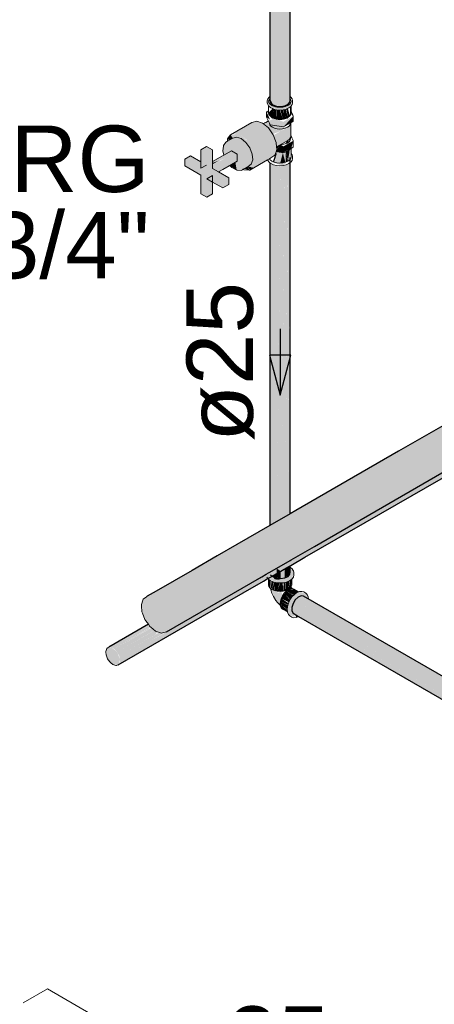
# Model space of a CAD drawing. Header units: millimetres. Extents: x 567 to 934, y -1 to 364.
# Tile 797 of 1056: x 763.79 to 765.03, y 131.78 to 134.75. Entities that reach past the tile are written whole.
import ezdxf

# ---------------------------------------------------------------- set-up
doc = ezdxf.new("R2010")
doc.units = ezdxf.units.MM
doc.header["$MEASUREMENT"] = 0
doc.linetypes.add('JIS_02_2.0', pattern=[0.3, 0.2, -0.1])
doc.linetypes.add('NULL', pattern=[0])
for name, color, linetype, lineweight in [('AF-Condutos', 140, 'Continuous', 25), ('AF-Conexões', 152, 'Continuous', 18), ('AF-Registro', 253, 'Continuous', 18), ('AF-Sentido conduto', 140, 'Continuous', 30), ('AF-Textos conduto', 7, 'Continuous', 9), ('DI-Elementos em corte', 9, 'Continuous', 18), ('DI-Área do detalhe', 10, 'JIS_02_2.0', 0), ('Textos', 7, 'Continuous', 9)]:
    doc.layers.add(name, color=color, linetype=linetype, lineweight=lineweight)
doc.styles.add('Arial', font='arial.ttf')

msp = doc.modelspace()

# ---------------------------------------------------------------- hatches: boundary and pattern name
at = {"layer": 'AF-Condutos', "linetype": 'Continuous'}
for points in [[(764.5389, 134.5071), (764.5409, 134.4977), (764.5408, 135.2365), (764.5405, 135.7273), (764.5389, 135.7282)], [(764.5409, 134.5286), (764.5409, 135.2363), (764.5407, 135.7271), (764.5405, 135.7272), (764.5408, 135.2365)], [(764.541, 134.5184), (764.5409, 135.727), (764.5407, 135.7271), (764.5409, 135.2363), (764.5409, 134.4977), (764.5478, 134.4916), (764.5711, 134.4864), (764.5704, 135.1768), (764.5686, 135.711), (764.5413, 135.7268), (764.544, 135.2301)], [(764.541, 134.5184), (764.544, 135.2301), (764.5413, 135.7268), (764.5409, 135.727)], [(764.5686, 135.711), (764.5704, 135.1768), (764.5711, 134.4864), (764.5834, 134.4883), (764.5827, 135.152), (764.5809, 135.7039), (764.5781, 135.7056)], [(764.5933, 134.4929), (764.5934, 134.5209), (764.5933, 135.6968), (764.5924, 135.6973), (764.5928, 135.1317), (764.5912, 135.698), (764.5809, 135.7039), (764.5827, 135.152), (764.5834, 134.4883)], [(764.5991, 134.4995), (764.5993, 135.1186), (764.5991, 135.6934), (764.5933, 135.6968), (764.5934, 134.5209), (764.5933, 134.4929)], [(764.5997, 134.5068), (764.5996, 135.6931), (764.5991, 135.6934), (764.5993, 135.1186), (764.5991, 134.5184)], [(764.5997, 134.5174), (764.5997, 135.1177), (764.5996, 135.6931)], [(766.7073, 134.4763), (764.1693, 133.0109), (764.1857, 133.0099), (764.2174, 132.9845), (764.2302, 132.9629), (764.2369, 132.94), (764.2362, 132.9198), (764.2269, 132.9038), (766.7829, 134.3795), (764.675, 133.1635), (766.7919, 134.3923), (764.6914, 133.1821), (766.7938, 134.4119), (766.7882, 134.4349), (765.3492, 133.6068), (766.7735, 134.4282), (765.84, 133.8892), (766.7882, 134.4349), (766.7762, 134.4573), (766.7597, 134.4752), (766.7417, 134.4856), (765.3199, 133.6657), (766.6934, 134.4681)], [(766.7919, 134.3923), (766.7938, 134.4119), (764.6914, 133.1821)], [(766.7693, 134.3716), (766.7919, 134.3923), (764.675, 133.1635)], [(766.8068, 134.381), (764.6545, 133.1402), (766.7599, 134.363), (765.0643, 133.3786), (766.7599, 134.363), (766.7408, 134.3649), (764.742, 133.2011), (764.5997, 133.1188), (764.2269, 132.9038), (764.0868, 132.8233), (764.0869, 132.8131), (764.2809, 132.9249), (764.2751, 132.9222), (764.5019, 133.0537), (764.5347, 133.0712), (764.5996, 133.1103), (764.5997, 133.109), (764.5411, 133.0749), (764.5347, 133.0727), (764.2751, 132.9222), (764.2809, 132.9249), (764.0869, 132.8131), (764.0821, 132.8041), (766.7805, 134.362), (764.6015, 133.1048)], [(766.7734, 134.3617), (764.6456, 133.1302), (766.7744, 134.3585)], [(766.7665, 134.3576), (764.6457, 133.1303), (764.6456, 133.1302)], [(765.1803, 133.4456), (764.6545, 133.1402), (766.7706, 134.3601)], [(766.7485, 134.3695), (764.6776, 133.1665), (764.6733, 133.1615)], [(764.7419, 133.2011), (766.7486, 134.3694), (764.6733, 133.1615)], [(764.6733, 133.1615), (766.7408, 134.3649), (766.7407, 134.3649)], [(764.5409, 134.3237), (764.5391, 133.2245), (764.5409, 133.2255)], [(764.5991, 134.3255), (764.5941, 133.2562), (764.5991, 133.2591)], [(764.5997, 134.3328), (764.5992, 133.2591), (764.5997, 133.2595)], [(764.539, 133.2244), (764.5391, 133.2245), (764.5409, 134.315), (764.5389, 134.3165)], [(764.5389, 134.3165), (764.5389, 133.2244), (764.539, 133.2244)], [(764.5412, 133.2257), (764.5417, 133.226), (764.5478, 134.3098), (764.5409, 134.315)], [(764.5409, 134.3147), (764.5409, 133.2255), (764.5412, 133.2257)], [(764.5478, 134.3176), (764.5417, 133.226), (764.5478, 133.2295)], [(764.5478, 134.3112), (764.5478, 133.2295), (764.5492, 133.2303), (764.5585, 134.3069)], [(764.5585, 134.3136), (764.5492, 133.2303), (764.5585, 133.2357)], [(764.5585, 134.307), (764.5585, 133.2357), (764.5602, 133.2367), (764.571, 134.3056)], [(764.5711, 134.3124), (764.5602, 133.2367), (764.5711, 133.2429)], [(764.5711, 134.3067), (764.5711, 133.2429), (764.5729, 133.244), (764.5833, 134.3089)], [(764.5834, 134.3143), (764.5729, 133.244), (764.5834, 133.25)], [(764.5834, 134.3087), (764.5834, 133.25), (764.584, 133.2504), (764.5878, 134.3107)], [(764.5878, 134.3107), (764.584, 133.2504), (764.5849, 133.2509), (764.5932, 134.312)], [(764.5933, 134.3189), (764.5849, 133.2509), (764.5934, 133.2558)], [(764.5937, 133.256), (764.5957, 134.3142), (764.5933, 134.3131), (764.5934, 133.2558)], [(764.5941, 133.2562), (764.599, 134.3157), (764.5957, 134.3142), (764.5937, 133.256)], [(764.5991, 133.2591), (764.5997, 134.3172), (764.5992, 134.3168)], [(764.5992, 134.3168), (764.5991, 134.3167), (764.5991, 133.2591)], [(764.5389, 133.1119), (764.5997, 133.1493), (764.5389, 133.114)], [(764.5389, 133.094), (764.5997, 133.1291), (764.5997, 133.1322)], [(764.604, 133.1315), (764.5389, 133.094), (764.5389, 133.0927)], [(764.6022, 133.1118), (764.5411, 133.0751), (764.5997, 133.109)], [(764.5713, 133.0865), (764.5711, 133.0644), (764.5834, 133.0663), (764.5834, 133.0935), (764.5783, 133.1067), (764.5715, 133.1027), (764.5802, 133.0916)], [(764.5478, 133.0696), (764.5711, 133.0644), (764.5712, 133.0865), (764.5588, 133.0954), (764.5587, 133.0792)], [(764.5836, 133.0936), (764.5834, 133.0663), (764.5991, 133.0775), (764.5991, 133.099)], [(764.4991, 133.071), (764.4572, 133.0468), (764.4607, 133.0473)], [(764.4827, 133.0514), (764.5114, 133.0699), (764.477, 133.0498)], [(764.179, 132.9176), (764.3814, 133.0351), (764.3733, 133.0338)], [(764.1792, 132.9173), (764.3843, 133.0355), (764.3814, 133.0351)], [(764.1974, 132.9036), (764.427, 133.0421), (764.4225, 133.0414)], [(764.1978, 132.9033), (764.4308, 133.0427), (764.4284, 133.0423)], [(764.1992, 132.9021), (764.4447, 133.0448), (764.431, 133.0427)], [(765.9477, 132.1865), (765.9736, 132.1716), (764.63, 132.9524), (764.6291, 132.953), (765.9738, 132.1766), (765.9738, 132.1768), (764.6623, 132.9438), (765.9656, 132.1918), (765.9756, 132.1862), (764.6605, 132.9585), (765.979, 132.1978), (764.6083, 132.9891), (764.6046, 132.9775), (764.6083, 132.9598)], [(764.615, 133), (764.6083, 132.9891), (765.9798, 132.1973), (765.9799, 132.1975)], [(764.6403, 133.0115), (764.6325, 133.0122), (764.615, 133), (764.6585, 132.9745), (765.9863, 132.2082), (765.9864, 132.2084), (764.6568, 132.9886), (765.9939, 132.217), (765.994, 132.2171), (764.6556, 132.9987), (766.0006, 132.2223), (766.0007, 132.2223)], [(766.0035, 132.2244), (764.6403, 133.0115), (766.0001, 132.2227)], [(765.9995, 132.2229), (764.6556, 132.9987), (765.9937, 132.2172)], [(765.9927, 132.2176), (764.6568, 132.9886), (765.986, 132.2086)], [(764.6585, 132.9743), (765.9863, 132.2082), (764.6585, 132.9745)], [(765.9853, 132.2088), (764.6585, 132.9743), (765.9792, 132.1979)], [(765.9747, 132.1867), (765.9798, 132.1973), (764.6605, 132.9585)], [(764.629, 132.9529), (765.9718, 132.1726), (765.9738, 132.1766)], [(764.6301, 132.9524), (764.629, 132.9529), (765.9132, 132.2116)], [(764.6623, 132.9438), (765.9729, 132.1773), (765.9755, 132.186)], [(764.1727, 132.9266), (764.0533, 132.8577), (764.0594, 132.8573)], [(764.1708, 132.9255), (764.0594, 132.8573), (764.1736, 132.9232)], [(764.1746, 132.9238), (764.0594, 132.8573), (764.0615, 132.8571)], [(764.1736, 132.9232), (764.0615, 132.8571), (764.1743, 132.9226)], [(764.1753, 132.9228), (764.0615, 132.8571), (764.0682, 132.8533)], [(764.1753, 132.9228), (764.0682, 132.8533), (764.1782, 132.9188)], [(764.1789, 132.9188), (764.0682, 132.8533), (764.179, 132.9176)], [(764.1742, 132.9126), (764.1801, 132.9178), (764.0682, 132.8533), (764.0705, 132.8519)], [(764.1751, 132.9123), (764.0705, 132.8519), (764.0766, 132.8453), (764.1758, 132.9121)], [(764.0788, 132.843), (764.1865, 132.9085), (764.182, 132.9163), (764.0766, 132.8453)], [(764.189, 132.9077), (764.1893, 132.9103), (764.0788, 132.843)], [(764.2015, 132.9035), (764.1913, 132.9086), (764.0788, 132.843), (764.0848, 132.8318), (764.1925, 132.8948)], [(764.2216, 132.9024), (764.2056, 132.9022), (764.0848, 132.8318), (764.0868, 132.8233), (764.1871, 132.881)]]:
    msp.add_hatch(color=151, dxfattribs=at).paths.add_polyline_path(points)
at = {"layer": 'AF-Conexões', "linetype": 'Continuous'}
for points in [[(764.5997, 133.0985), (764.5991, 133.0778), (764.5587, 133.0588), (764.5411, 133.069), (764.5338, 133.0648), (764.5587, 133.052), (764.5803, 133.052), (764.6043, 133.0623), (764.6111, 133.0821)], [(764.5355, 133.0617), (764.5347, 133.0459), (764.5394, 133.0358), (764.5394, 133.0588)], [(764.5399, 133.0383), (764.5521, 133.0285), (764.5521, 133.0525), (764.5458, 133.0349), (764.5449, 133.0553)], [(764.5403, 133.0399), (764.5437, 133.0555), (764.54, 133.0583)], [(764.5458, 133.0349), (764.5509, 133.0535), (764.5451, 133.056)], [(764.5458, 133.0714), (764.5537, 133.0617), (764.5713, 133.0608)], [(764.5593, 133.052), (764.5521, 133.0285), (764.5605, 133.0265), (764.5683, 133.0513)], [(764.5528, 133.0309), (764.5593, 133.0519), (764.5522, 133.0536)], [(764.5773, 133.0518), (764.5695, 133.0512), (764.5605, 133.0265), (764.5785, 133.0265)], [(764.5857, 133.0533), (764.5785, 133.0265), (764.5869, 133.0285)], [(764.5854, 133.0524), (764.5803, 133.052), (764.5785, 133.0265)], [(764.5929, 133.0556), (764.5869, 133.0285), (764.5941, 133.0317), (764.5984, 133.058)], [(764.5928, 133.055), (764.5869, 133.0536), (764.5869, 133.0285)], [(764.6038, 133.0619), (764.5999, 133.059), (764.5941, 133.0317), (764.6023, 133.0396)], [(764.541, 133.0346), (764.5563, 132.9988), (764.5696, 132.986), (764.5771, 133.0129), (764.5731, 133.0261), (764.5639, 133.0214), (764.5527, 133.0283)], [(764.5957, 132.9929), (764.5991, 133), (764.5821, 133.0202), (764.5731, 133.0046)], [(764.6048, 133.0084), (764.5881, 133.0264), (764.5821, 133.0202), (764.5998, 133.001)], [(764.6106, 133.0147), (764.5944, 133.0311), (764.5881, 133.0264)], [(764.6089, 133.0144), (764.5881, 133.0264), (764.6048, 133.0085)], [(764.6542, 133.0098), (764.6477, 133.0191), (764.6275, 133.0252), (764.6052, 133.0089), (764.5944, 132.9902), (764.5905, 132.971), (764.5944, 132.9562), (764.6138, 132.9487), (764.6009, 132.9747), (764.6246, 133.0129), (764.6522, 133.0046)], [(764.6252, 133.0242), (764.6118, 133.0328), (764.5944, 133.0311), (764.6143, 133.0196)], [(764.6149, 133.0192), (764.5944, 133.0311), (764.6103, 133.015)], [(764.5912, 132.9776), (764.5707, 132.9963), (764.5698, 132.9885), (764.5905, 132.9715)], [(764.5707, 132.9816), (764.5904, 132.9702), (764.5698, 132.9885)], [(764.5928, 132.9849), (764.5731, 133.0046), (764.5707, 132.9963)], [(764.5907, 132.9779), (764.5919, 132.9841), (764.5707, 132.9963)], [(764.5922, 132.9856), (764.5944, 132.9902), (764.5731, 133.0046)], [(764.5912, 132.9649), (764.5906, 132.9701), (764.5707, 132.9816), (764.5731, 132.9762)], [(764.6182, 132.9473), (764.6249, 132.9502), (764.614, 132.9564)]]:
    msp.add_hatch(color=161, dxfattribs=at).paths.add_polyline_path(points)
at = {"layer": 'AF-Registro', "linetype": 'Continuous'}
for points in [[(764.5357, 134.5088), (764.5309, 134.4975), (764.542, 134.482), (764.5688, 134.4756), (764.594, 134.4813), (764.6068, 134.4975), (764.5878, 134.4847), (764.559, 134.4825), (764.5391, 134.4938)], [(764.5389, 134.5101), (764.5347, 134.5044), (764.5479, 134.4915)], [(764.5345, 134.4733), (764.5299, 134.4706), (764.5443, 134.4497)], [(764.5345, 134.4677), (764.5446, 134.4537), (764.5504, 134.4783), (764.5463, 134.4794)], [(764.5505, 134.4784), (764.5446, 134.4537), (764.56, 134.4486), (764.5586, 134.4765)], [(764.56, 134.4763), (764.56, 134.4486), (764.5688, 134.4479), (764.5688, 134.4756)], [(764.5688, 134.4756), (764.5688, 134.4479), (764.5777, 134.4486)], [(764.5777, 134.4486), (764.5777, 134.4749), (764.5702, 134.4757)], [(764.586, 134.4505), (764.584, 134.4768), (764.5791, 134.4765), (764.5777, 134.45)], [(764.586, 134.452), (764.586, 134.4769), (764.5839, 134.4776)], [(764.586, 134.4781), (764.586, 134.4505), (764.5931, 134.4537)], [(764.5931, 134.4798), (764.5878, 134.4786), (764.5931, 134.4537)], [(764.5931, 134.4809), (764.5931, 134.4537), (764.5985, 134.4578)], [(764.6031, 134.4701), (764.6031, 134.4886), (764.5996, 134.485), (764.5985, 134.4578)], [(764.4843, 134.4385), (764.4202, 134.4015), (764.4348, 134.4053), (764.4524, 134.3995), (764.47, 134.385), (764.4524, 134.3495), (764.4782, 134.3614), (764.4854, 134.3428), (764.4936, 134.3411), (764.5577, 134.3782), (764.5487, 134.4014), (764.5341, 134.422), (764.5194, 134.4341), (764.4989, 134.4423)], [(764.5329, 134.442), (764.5238, 134.4367), (764.5473, 134.4034), (764.5718, 134.4124), (764.5848, 134.424), (764.5529, 134.4289)], [(764.5287, 134.4542), (764.5394, 134.4467), (764.5287, 134.4699)], [(764.534, 134.4426), (764.5394, 134.431), (764.5796, 134.4248), (764.609, 134.4575), (764.5796, 134.4405), (764.5505, 134.4493)], [(764.609, 134.4417), (764.609, 134.4575), (764.5796, 134.4248)], [(764.5494, 134.3995), (764.5581, 134.3735), (764.5925, 134.4243)], [(764.5925, 134.4243), (764.5581, 134.3735), (764.5588, 134.3649), (764.5975, 134.3881)], [(764.6018, 134.3987), (764.6018, 134.4373), (764.5925, 134.4243), (764.5975, 134.3881)], [(764.3972, 134.3532), (764.4003, 134.3402), (764.4222, 134.3528), (764.4406, 134.3427), (764.4348, 134.3185), (764.4388, 134.2942), (764.452, 134.2934), (764.4824, 134.3122), (764.4869, 134.3254), (764.4854, 134.3428), (764.4782, 134.3614), (764.4665, 134.3779), (764.4524, 134.3895), (764.4383, 134.3942), (764.4267, 134.3911), (764.4105, 134.3813), (764.3987, 134.3689)], [(764.4155, 134.3846), (764.4267, 134.3911), (764.4213, 134.3998), (764.4112, 134.3887)], [(764.4213, 134.3998), (764.4524, 134.3495), (764.4354, 134.4035)], [(764.4383, 134.3942), (764.4524, 134.3895), (764.4524, 134.3495), (764.4695, 134.3838), (764.4524, 134.3995), (764.4348, 134.4053)], [(764.5496, 134.3989), (764.5534, 134.3893), (764.5982, 134.4064)], [(764.609, 134.3832), (764.5796, 134.3663), (764.5796, 134.3485), (764.6031, 134.3601)], [(764.5964, 134.3802), (764.5914, 134.3837), (764.5848, 134.3735)], [(764.2823, 134.3073), (764.3308, 134.2793), (764.3308, 134.2233), (764.3488, 134.2129), (764.3662, 134.2229), (764.3662, 134.2789), (764.3488, 134.2689), (764.3973, 134.2409), (764.4147, 134.2509), (764.4147, 134.2717), (764.3662, 134.2997), (764.3662, 134.3557), (764.3482, 134.3661), (764.3308, 134.3561), (764.3308, 134.3001), (764.3482, 134.3101), (764.2823, 134.3281)], [(764.3842, 134.2893), (764.4406, 134.3219), (764.4406, 134.3427), (764.4226, 134.3531), (764.3662, 134.3205), (764.3662, 134.3164), (764.4029, 134.3294), (764.3547, 134.3063), (764.3813, 134.2909)], [(764.542, 134.3313), (764.554, 134.3398), (764.5596, 134.3564), (764.5577, 134.3782), (764.4936, 134.3411), (764.4854, 134.3428), (764.4869, 134.3254), (764.4824, 134.3122), (764.4728, 134.3054), (764.4888, 134.303), (764.4779, 134.2943)], [(764.5574, 134.3499), (764.5796, 134.3465), (764.5796, 134.3663), (764.5608, 134.3599)], [(764.5588, 134.3649), (764.5593, 134.3599), (764.5796, 134.3663), (764.571, 134.3712)], [(764.5931, 134.3218), (764.5985, 134.3558), (764.586, 134.3485)], [(764.5985, 134.3259), (764.6018, 134.3593), (764.599, 134.3577), (764.5936, 134.322)], [(764.3308, 134.3201), (764.2997, 134.3381), (764.2823, 134.3281), (764.3308, 134.3148)], [(764.3874, 134.3239), (764.3662, 134.3164), (764.3662, 134.3125)], [(764.6068, 134.3358), (764.6017, 134.3249), (764.5688, 134.316), (764.5389, 134.3196), (764.5787, 134.3085)], [(764.5475, 134.3205), (764.5517, 134.3187), (764.5591, 134.3434), (764.5572, 134.3493)], [(764.578, 134.3456), (764.5852, 134.3183), (764.586, 134.3455), (764.5903, 134.351), (764.56, 134.3466), (764.5525, 134.3185), (764.5688, 134.316)], [(764.5777, 134.3466), (764.5693, 134.3147), (764.5852, 134.3185)], [(764.586, 134.3485), (764.586, 134.3187), (764.5924, 134.3215)], [(764.4388, 134.2942), (764.4348, 134.3185), (764.4184, 134.3091)], [(764.4765, 134.2946), (764.4728, 134.3054), (764.4609, 134.2985)], [(764.4728, 134.3054), (764.477, 134.2961), (764.4889, 134.3021)]]:
    msp.add_hatch(color=254, dxfattribs=at).paths.add_polyline_path(points)
at = {"layer": 'DI-Elementos em corte', "linetype": 'Continuous'}
for points in [[(764.155, 132.9603), (764.1625, 132.9409), (764.1727, 132.9266), (764.1947, 132.9058), (764.2123, 132.9), (764.2269, 132.9038), (764.2359, 132.9166), (764.2378, 132.9362), (764.2322, 132.9591), (764.2202, 132.9816), (764.2037, 132.9995), (764.1857, 133.0099), (764.1693, 133.0109), (764.1572, 133.0024), (764.1517, 132.9859)], [(764.0466, 132.8312), (764.0499, 132.8227), (764.066, 132.8051), (764.0821, 132.8041), (764.0876, 132.8203), (764.0788, 132.843), (764.0615, 132.8571), (764.0473, 132.8534)]]:
    msp.add_hatch(color=31, dxfattribs=at).paths.add_polyline_path(points)

# ---------------------------------------------------------------- linework, layer by layer
at = {"layer": 'AF-Condutos'}
for p, q in [((764.5389, 135.2403), (764.5389, 134.5199)), ((764.5997, 134.5174), (764.5997, 135.1177)), ((764.5389, 134.5199), (764.5389, 134.505)), ((764.5389, 134.505), (764.5409, 134.4977)), ((764.5991, 134.4995), (764.5996, 134.5059)), ((764.5996, 134.5059), (764.5997, 134.5068)), ((764.5997, 134.5161), (764.5997, 134.5174)), ((764.5997, 134.5155), (764.5997, 134.5161)), ((764.5997, 134.5089), (764.5997, 134.5155)), ((764.5997, 134.5068), (764.5997, 134.5089)), ((764.5409, 134.4977), (764.5478, 134.4916)), ((764.5478, 134.4916), (764.5585, 134.4876)), ((764.5585, 134.4876), (764.5711, 134.4864)), ((764.5711, 134.4864), (764.5834, 134.4883)), ((764.5834, 134.4883), (764.5933, 134.4929)), ((764.5933, 134.4929), (764.5991, 134.4995)), ((764.6441, 133.1285), (766.7805, 134.362)), ((764.6731, 133.1614), (766.7829, 134.3795)), ((764.5997, 133.2595), (764.5997, 134.3328)), ((764.5389, 134.3165), (764.5389, 133.2244)), ((765.3163, 133.6732), (764.9259, 133.4478)), ((764.9259, 133.4478), (764.6164, 133.2691)), ((764.5997, 133.2595), (764.5389, 133.2244)), ((764.6164, 133.2691), (764.5997, 133.2595)), ((764.5054, 133.205), (764.4388, 133.1666)), ((764.5389, 133.2244), (764.5054, 133.205)), ((764.4388, 133.1666), (764.3799, 133.1325)), ((764.603, 133.1209), (764.6731, 133.1614)), ((764.3799, 133.1325), (764.3042, 133.0888)), ((764.5387, 133.0838), (764.5997, 133.119)), ((764.5997, 133.119), (764.603, 133.1209)), ((764.6015, 133.1039), (764.6441, 133.1285)), ((764.3042, 133.0888), (764.1962, 133.0265)), ((764.5142, 133.0696), (764.5274, 133.0772)), ((764.5274, 133.0772), (764.5346, 133.0814)), ((764.5346, 133.0814), (764.5387, 133.0838)), ((764.5455, 133.0716), (764.5956, 133.1005)), ((764.5933, 133.0709), (764.5991, 133.0775)), ((764.5956, 133.1005), (764.5997, 133.1029)), ((764.5991, 133.0775), (764.5997, 133.0848)), ((764.5997, 133.1029), (764.6015, 133.1039)), ((764.5997, 133.1022), (764.5997, 133.1029)), ((764.5997, 133.0987), (764.5997, 133.1022)), ((764.5997, 133.0985), (764.5997, 133.0987)), ((764.5997, 133.0848), (764.5997, 133.0985)), ((764.2269, 132.9038), (764.481, 133.0505)), ((764.3361, 132.9507), (764.5191, 133.0564)), ((764.481, 133.0505), (764.5142, 133.0696)), ((764.5191, 133.0564), (764.5308, 133.0631)), ((764.5308, 133.0631), (764.5327, 133.0642)), ((764.5327, 133.0642), (764.5347, 133.0654)), ((764.5347, 133.0654), (764.5383, 133.0674)), ((764.5383, 133.0674), (764.5443, 133.0709)), ((764.5409, 133.0757), (764.5455, 133.0716)), ((764.5443, 133.0709), (764.5455, 133.0716)), ((764.5455, 133.0716), (764.5478, 133.0696)), ((764.5478, 133.0696), (764.5585, 133.0656)), ((764.5585, 133.0656), (764.5711, 133.0644)), ((764.5711, 133.0644), (764.5834, 133.0663)), ((764.5834, 133.0663), (764.5933, 133.0709)), ((764.1962, 133.0265), (764.1693, 133.0109)), ((764.6083, 132.9891), (764.6046, 132.9775)), ((764.615, 133), (764.6083, 132.9891)), ((764.6235, 133.0081), (764.615, 133)), ((764.6325, 133.0122), (764.6235, 133.0081)), ((764.6403, 133.0115), (764.6325, 133.0122)), ((766.0035, 132.2244), (764.6403, 133.0115)), ((764.6046, 132.9775), (764.6046, 132.9671)), ((764.6046, 132.9671), (764.6083, 132.9598)), ((764.6083, 132.9598), (764.6249, 132.9502)), ((764.0821, 132.8041), (764.3361, 132.9507)), ((764.6249, 132.9502), (764.6251, 132.9501)), ((764.6251, 132.9501), (765.9478, 132.1864)), ((764.1727, 132.9266), (764.0533, 132.8577))]:
    msp.add_line(p, q, dxfattribs=at)
at = {"layer": 'AF-Conexões'}
for p, q in [((764.5989, 133.0991), (764.5956, 133.1005)), ((764.6009, 133.0976), (764.5997, 133.0985)), ((764.6056, 133.0941), (764.6009, 133.0976)), ((764.6092, 133.089), (764.6056, 133.0941)), ((764.6097, 133.0883), (764.6092, 133.089)), ((764.6111, 133.0821), (764.6097, 133.0883)), ((764.6111, 133.0753), (764.6111, 133.0821)), ((764.5293, 133.069), (764.5327, 133.0642)), ((764.5327, 133.0642), (764.5334, 133.0632)), ((764.5334, 133.0632), (764.5347, 133.0623)), ((764.5347, 133.0623), (764.5347, 133.0459)), ((764.5347, 133.0623), (764.54, 133.0583)), ((764.54, 133.0583), (764.5487, 133.0544)), ((764.5487, 133.0544), (764.5587, 133.052)), ((764.5587, 133.052), (764.5695, 133.0512)), ((764.5695, 133.0512), (764.5803, 133.052)), ((764.5803, 133.052), (764.5903, 133.0544)), ((764.5903, 133.0544), (764.5989, 133.0583)), ((764.5989, 133.0583), (764.6043, 133.0623)), ((764.6043, 133.0623), (764.6056, 133.0632)), ((764.6043, 133.0459), (764.6043, 133.0623)), ((764.6056, 133.0632), (764.6097, 133.069)), ((764.6097, 133.069), (764.6111, 133.0753)), ((764.5347, 133.0459), (764.5359, 133.0407)), ((764.5359, 133.0407), (764.5394, 133.0358)), ((764.5394, 133.0358), (764.541, 133.0346)), ((764.541, 133.0346), (764.5449, 133.0317)), ((764.541, 133.0346), (764.5416, 133.0304)), ((764.5416, 133.0304), (764.5447, 133.0206)), ((764.5447, 133.0206), (764.5492, 133.0103)), ((764.5449, 133.0317), (764.5521, 133.0285)), ((764.5521, 133.0285), (764.5605, 133.0265)), ((764.5605, 133.0265), (764.5695, 133.0258)), ((764.5695, 133.0258), (764.5785, 133.0265)), ((764.5821, 133.0202), (764.577, 133.0127)), ((764.5785, 133.0265), (764.5869, 133.0285)), ((764.5881, 133.0264), (764.5821, 133.0202)), ((764.5869, 133.0285), (764.5941, 133.0317)), ((764.5944, 133.0311), (764.5881, 133.0264)), ((764.5941, 133.0317), (764.5996, 133.0358)), ((764.6008, 133.0338), (764.5944, 133.0311)), ((764.5996, 133.0358), (764.6023, 133.0396)), ((764.6054, 133.0342), (764.6008, 133.0338)), ((764.6023, 133.0396), (764.6031, 133.0407)), ((764.6029, 133.0383), (764.6023, 133.0396)), ((764.6035, 133.0367), (764.6029, 133.0383)), ((764.6031, 133.0407), (764.6043, 133.0459)), ((764.6045, 133.0354), (764.6035, 133.0367)), ((764.6054, 133.0342), (764.6045, 133.0354)), ((764.6067, 133.0344), (764.6054, 133.0342)), ((764.6118, 133.0328), (764.6067, 133.0344)), ((764.626, 133.0246), (764.6118, 133.0328)), ((764.6199, 133.022), (764.6123, 133.0164)), ((764.626, 133.0246), (764.6199, 133.022)), ((764.6275, 133.0252), (764.626, 133.0246)), ((764.6346, 133.0259), (764.6275, 133.0252)), ((764.6407, 133.024), (764.6346, 133.0259)), ((764.6466, 133.0206), (764.6407, 133.024)), ((764.6513, 133.0163), (764.6466, 133.0206)), ((764.5492, 133.0103), (764.5563, 132.9988)), ((764.5563, 132.9988), (764.5612, 132.9924)), ((764.5612, 132.9924), (764.5676, 132.9859)), ((764.5707, 132.9963), (764.5698, 132.9885)), ((764.5698, 132.9885), (764.5704, 132.9837)), ((764.5731, 133.0046), (764.5707, 132.9963)), ((764.577, 133.0127), (764.5731, 133.0046)), ((764.5944, 132.9902), (764.5915, 132.9803)), ((764.5991, 133), (764.5944, 132.9902)), ((764.6052, 133.0089), (764.5991, 133)), ((764.6123, 133.0164), (764.6052, 133.0089)), ((764.6542, 133.0098), (764.6513, 133.0163)), ((764.6551, 133.003), (764.6542, 133.0098)), ((764.5676, 132.9859), (764.5704, 132.9837)), ((764.5704, 132.9837), (764.5707, 132.9816)), ((764.5707, 132.9816), (764.5731, 132.9762)), ((764.5731, 132.9762), (764.577, 132.9725)), ((764.577, 132.9725), (764.5913, 132.9643)), ((764.5915, 132.9803), (764.5905, 132.971)), ((764.5905, 132.971), (764.5913, 132.9643)), ((764.5913, 132.9643), (764.5915, 132.9627)), ((764.5915, 132.9627), (764.5944, 132.9562)), ((764.5944, 132.9562), (764.5991, 132.9519)), ((764.5991, 132.9519), (764.605, 132.9485)), ((764.605, 132.9485), (764.6111, 132.9466)), ((764.6111, 132.9466), (764.6182, 132.9473)), ((764.6182, 132.9473), (764.6249, 132.9502))]:
    msp.add_line(p, q, dxfattribs=at)
at = {"layer": 'AF-Registro'}
for p, q in [((764.5322, 134.5094), (764.5309, 134.5037)), ((764.5309, 134.5037), (764.5309, 134.4975)), ((764.536, 134.5146), (764.5322, 134.5094)), ((764.5349, 134.5022), (764.5345, 134.5037)), ((764.5357, 134.5058), (764.5349, 134.5022)), ((764.5352, 134.5006), (764.5349, 134.5022)), ((764.5357, 134.4986), (764.5352, 134.5006)), ((764.5368, 134.5073), (764.5357, 134.5058)), ((764.5362, 134.5148), (764.536, 134.5146)), ((764.5389, 134.5169), (764.5362, 134.5148)), ((764.5379, 134.5088), (764.5368, 134.5073)), ((764.5389, 134.5103), (764.5379, 134.5088)), ((764.6005, 134.5155), (764.5997, 134.5161)), ((764.5999, 134.5087), (764.5997, 134.5089)), ((764.6009, 134.5073), (764.5999, 134.5087)), ((764.6017, 134.5146), (764.6005, 134.5155)), ((764.602, 134.5058), (764.6009, 134.5073)), ((764.6055, 134.5094), (764.6017, 134.5146)), ((764.6025, 134.5034), (764.602, 134.5058)), ((764.6024, 134.5006), (764.602, 134.4986)), ((764.6028, 134.5022), (764.6024, 134.5006)), ((764.6028, 134.5022), (764.6025, 134.5034)), ((764.6031, 134.5037), (764.6028, 134.5022)), ((764.6031, 134.5007), (764.6031, 134.5037)), ((764.6068, 134.5037), (764.6055, 134.5094)), ((764.6068, 134.4975), (764.6068, 134.5037)), ((764.5299, 134.4706), (764.5287, 134.4699)), ((764.5334, 134.4726), (764.5299, 134.4706)), ((764.5309, 134.4975), (764.5322, 134.4919)), ((764.5322, 134.4919), (764.5345, 134.4885)), ((764.534, 134.473), (764.5334, 134.4726)), ((764.5345, 134.4733), (764.534, 134.473)), ((764.5345, 134.4885), (764.536, 134.4866)), ((764.5345, 134.4885), (764.5345, 134.4733)), ((764.5345, 134.4733), (764.5345, 134.4677)), ((764.5391, 134.4938), (764.5357, 134.4986)), ((764.536, 134.4866), (764.542, 134.482)), ((764.5446, 134.4897), (764.5391, 134.4938)), ((764.542, 134.482), (764.5464, 134.4801)), ((764.5517, 134.4865), (764.5446, 134.4897)), ((764.5464, 134.4801), (764.5498, 134.4786)), ((764.5498, 134.4786), (764.559, 134.4764)), ((764.5558, 134.4856), (764.5517, 134.4865)), ((764.56, 134.4846), (764.5558, 134.4856)), ((764.559, 134.4764), (764.5688, 134.4756)), ((764.5688, 134.4839), (764.56, 134.4846)), ((764.5746, 134.4843), (764.5688, 134.4839)), ((764.5688, 134.4756), (764.5787, 134.4764)), ((764.5777, 134.4846), (764.5746, 134.4843)), ((764.586, 134.4865), (764.5777, 134.4846)), ((764.5787, 134.4764), (764.5878, 134.4786)), ((764.5931, 134.4897), (764.586, 134.4865)), ((764.5878, 134.4786), (764.594, 134.4813)), ((764.5985, 134.4938), (764.5931, 134.4897)), ((764.594, 134.4813), (764.5957, 134.482)), ((764.5957, 134.482), (764.6017, 134.4866)), ((764.602, 134.4986), (764.5985, 134.4938)), ((764.6017, 134.4866), (764.6031, 134.4886)), ((764.6031, 134.4886), (764.6055, 134.4919)), ((764.6031, 134.4701), (764.6031, 134.4886)), ((764.6055, 134.4919), (764.6068, 134.4975)), ((764.4989, 134.4423), (764.4843, 134.4385)), ((764.5165, 134.4365), (764.4989, 134.4423)), ((764.5315, 134.4411), (764.5268, 134.4384)), ((764.5287, 134.4699), (764.5287, 134.4542)), ((764.5287, 134.4542), (764.534, 134.4426)), ((764.5329, 134.442), (764.5315, 134.4411)), ((764.534, 134.4426), (764.5329, 134.442)), ((764.534, 134.4426), (764.5372, 134.4358)), ((764.5345, 134.4677), (764.5357, 134.4626)), ((764.5357, 134.4626), (764.5391, 134.4578)), ((764.5391, 134.4578), (764.5446, 134.4537)), ((764.5446, 134.4537), (764.5517, 134.4505)), ((764.5446, 134.4537), (764.5472, 134.4512)), ((764.5472, 134.4512), (764.5526, 134.4499)), ((764.5517, 134.4505), (764.56, 134.4486)), ((764.5526, 134.4499), (764.558, 134.4486)), ((764.558, 134.4486), (764.5634, 134.4473)), ((764.56, 134.4486), (764.5688, 134.4479)), ((764.5634, 134.4473), (764.5688, 134.446)), ((764.5688, 134.4479), (764.5777, 134.4486)), ((764.5688, 134.446), (764.5742, 134.4473)), ((764.5742, 134.4473), (764.5797, 134.4486)), ((764.5777, 134.4486), (764.586, 134.4505)), ((764.5797, 134.4486), (764.5839, 134.4496)), ((764.5839, 134.4496), (764.5864, 134.4502)), ((764.586, 134.4505), (764.5931, 134.4537)), ((764.5864, 134.4502), (764.5905, 134.4512)), ((764.5931, 134.4537), (764.587, 134.4522)), ((764.5905, 134.4512), (764.5931, 134.4537)), ((764.5931, 134.4537), (764.5985, 134.4578)), ((764.5985, 134.4578), (764.602, 134.4626)), ((764.602, 134.4626), (764.6031, 134.4677)), ((764.6031, 134.4677), (764.6031, 134.4701)), ((764.6035, 134.4693), (764.6031, 134.4701)), ((764.6048, 134.4665), (764.6035, 134.4693)), ((764.6053, 134.4654), (764.6048, 134.4665)), ((764.605, 134.4394), (764.609, 134.4417)), ((764.6062, 134.4635), (764.6053, 134.4654)), ((764.6077, 134.4602), (764.6062, 134.4635)), ((764.609, 134.4575), (764.6077, 134.4602)), ((764.609, 134.445), (764.609, 134.4575)), ((764.609, 134.4417), (764.609, 134.445)), ((764.4843, 134.4385), (764.4202, 134.4015)), ((764.5194, 134.4341), (764.5165, 134.4365)), ((764.5208, 134.435), (764.5194, 134.4341)), ((764.5341, 134.422), (764.5194, 134.4341)), ((764.5238, 134.4367), (764.5208, 134.435)), ((764.5268, 134.4384), (764.5238, 134.4367)), ((764.5487, 134.4014), (764.5341, 134.422)), ((764.5372, 134.4358), (764.5394, 134.431)), ((764.5372, 134.4358), (764.5381, 134.4319)), ((764.5381, 134.4319), (764.5387, 134.4311)), ((764.5387, 134.4311), (764.5407, 134.4283)), ((764.5394, 134.431), (764.5796, 134.4248)), ((764.5407, 134.4283), (764.5413, 134.4275)), ((764.5413, 134.4275), (764.5463, 134.4237)), ((764.5463, 134.4237), (764.5529, 134.4208)), ((764.5529, 134.4208), (764.5606, 134.4189)), ((764.5606, 134.4189), (764.5688, 134.4183)), ((764.5688, 134.4183), (764.5771, 134.4189)), ((764.5771, 134.4189), (764.5848, 134.4208)), ((764.5796, 134.4248), (764.6007, 134.4369)), ((764.5848, 134.4208), (764.5914, 134.4237)), ((764.5914, 134.4237), (764.5964, 134.4275)), ((764.5964, 134.4275), (764.5996, 134.4319)), ((764.5996, 134.4319), (764.6007, 134.4367)), ((764.6007, 134.437), (764.6017, 134.4376)), ((764.6007, 134.4369), (764.6007, 134.437)), ((764.6007, 134.4367), (764.6007, 134.4369)), ((764.6017, 134.4376), (764.605, 134.4394)), ((764.6018, 134.4373), (764.6017, 134.4376)), ((764.6018, 134.3987), (764.6018, 134.4373)), ((764.4106, 134.3818), (764.4059, 134.3791)), ((764.4267, 134.3911), (764.4106, 134.3818)), ((764.411, 134.3864), (764.4106, 134.3818)), ((764.4111, 134.387), (764.411, 134.3864)), ((764.4112, 134.3887), (764.4111, 134.387)), ((764.4195, 134.4004), (764.4112, 134.3887)), ((764.4202, 134.4015), (764.4195, 134.4004)), ((764.4383, 134.3942), (764.4267, 134.3911)), ((764.4524, 134.3895), (764.4383, 134.3942)), ((764.4665, 134.3779), (764.4524, 134.3895)), ((764.5577, 134.3782), (764.5487, 134.4014)), ((764.5696, 134.3711), (764.5925, 134.3843)), ((764.5925, 134.3843), (764.5975, 134.3881)), ((764.5964, 134.3802), (764.5996, 134.3847)), ((764.5975, 134.3881), (764.6007, 134.3926)), ((764.5996, 134.3847), (764.6007, 134.3894)), ((764.6007, 134.3926), (764.6018, 134.3973)), ((764.6007, 134.3894), (764.6007, 134.3925)), ((764.6018, 134.3973), (764.6018, 134.3987)), ((764.602, 134.3983), (764.6018, 134.3987)), ((764.6025, 134.3973), (764.602, 134.3983)), ((764.6031, 134.3959), (764.6025, 134.3973)), ((764.6043, 134.3933), (764.6031, 134.3959)), ((764.6049, 134.3921), (764.6043, 134.3933)), ((764.6051, 134.3916), (764.6049, 134.3921)), ((764.6068, 134.388), (764.6051, 134.3916)), ((764.6086, 134.3841), (764.6068, 134.388)), ((764.609, 134.3832), (764.6086, 134.3841)), ((764.609, 134.3739), (764.609, 134.3832)), ((764.3482, 134.3661), (764.3308, 134.3561)), ((764.3308, 134.3561), (764.3308, 134.3201)), ((764.3572, 134.3609), (764.3482, 134.3661)), ((764.3662, 134.3557), (764.3572, 134.3609)), ((764.3662, 134.3205), (764.3662, 134.3557)), ((764.3985, 134.367), (764.3972, 134.3532)), ((764.3972, 134.3532), (764.4003, 134.3402)), ((764.3987, 134.3689), (764.3985, 134.367)), ((764.4059, 134.3791), (764.3987, 134.3689)), ((764.4226, 134.3531), (764.4003, 134.3402)), ((764.4406, 134.3427), (764.4226, 134.3531)), ((764.4782, 134.3614), (764.4665, 134.3779)), ((764.4854, 134.3428), (764.4782, 134.3614)), ((764.5574, 134.3499), (764.5596, 134.3564)), ((764.5588, 134.3649), (764.5577, 134.3782)), ((764.5588, 134.3649), (764.566, 134.369)), ((764.5596, 134.3564), (764.5588, 134.3649)), ((764.566, 134.369), (764.5696, 134.3711)), ((764.5696, 134.3711), (764.5771, 134.3717)), ((764.5771, 134.3717), (764.5848, 134.3735)), ((764.5848, 134.3735), (764.5914, 134.3764)), ((764.5854, 134.3498), (764.5963, 134.3561)), ((764.5914, 134.3764), (764.5964, 134.3802)), ((764.5931, 134.3517), (764.5956, 134.3552)), ((764.5956, 134.3552), (764.5963, 134.3561)), ((764.5963, 134.3561), (764.6031, 134.3601)), ((764.6031, 134.3601), (764.609, 134.3635)), ((764.6031, 134.3519), (764.6031, 134.3601)), ((764.6031, 134.3448), (764.6031, 134.3519)), ((764.609, 134.3635), (764.609, 134.3739)), ((764.2997, 134.3381), (764.2823, 134.3281)), ((764.2823, 134.3281), (764.2823, 134.3177)), ((764.3308, 134.3201), (764.2997, 134.3381)), ((764.3957, 134.3375), (764.3662, 134.3205)), ((764.4003, 134.3402), (764.3957, 134.3375)), ((764.4406, 134.3219), (764.4406, 134.3427)), ((764.4779, 134.2943), (764.5318, 134.3255)), ((764.4824, 134.3122), (764.4869, 134.3254)), ((764.4869, 134.3254), (764.4854, 134.3428)), ((764.5318, 134.3255), (764.5339, 134.3267)), ((764.5318, 134.3255), (764.5321, 134.3244)), ((764.5321, 134.3244), (764.5322, 134.324)), ((764.5322, 134.324), (764.536, 134.3187)), ((764.5339, 134.3267), (764.5356, 134.3277)), ((764.5356, 134.3277), (764.5372, 134.3286)), ((764.5372, 134.3286), (764.542, 134.3313)), ((764.5375, 134.3282), (764.5372, 134.3286)), ((764.5389, 134.3262), (764.5375, 134.3282)), ((764.5391, 134.3259), (764.5389, 134.3262)), ((764.5446, 134.3218), (764.5391, 134.3259)), ((764.542, 134.3313), (764.554, 134.3398)), ((764.554, 134.3398), (764.5574, 134.3499)), ((764.5574, 134.3499), (764.5602, 134.3495)), ((764.5602, 134.3495), (764.5796, 134.3465)), ((764.5796, 134.3465), (764.5854, 134.3498)), ((764.5854, 134.3498), (764.5931, 134.3517)), ((764.5985, 134.3259), (764.5931, 134.3218)), ((764.5997, 134.3276), (764.5985, 134.3259)), ((764.602, 134.3307), (764.5997, 134.3276)), ((764.6017, 134.3187), (764.6055, 134.324)), ((764.6031, 134.3358), (764.602, 134.3307)), ((764.6031, 134.3358), (764.6031, 134.3448)), ((764.6052, 134.3419), (764.6031, 134.3448)), ((764.6055, 134.3415), (764.6052, 134.3419)), ((764.6068, 134.3358), (764.6055, 134.3415)), ((764.6055, 134.324), (764.6068, 134.3297)), ((764.6068, 134.3297), (764.6068, 134.3358)), ((764.2823, 134.3177), (764.2823, 134.3073)), ((764.2823, 134.3073), (764.3308, 134.2793)), ((764.3308, 134.3201), (764.3308, 134.3001)), ((764.3308, 134.3001), (764.3482, 134.3101)), ((764.3662, 134.2997), (764.3662, 134.3205)), ((764.3842, 134.2893), (764.3662, 134.2997)), ((764.3842, 134.2893), (764.3973, 134.2968)), ((764.3973, 134.2968), (764.4158, 134.3075)), ((764.4158, 134.3075), (764.4184, 134.3091)), ((764.4184, 134.3091), (764.4406, 134.3219)), ((764.4184, 134.3091), (764.4244, 134.3025)), ((764.4244, 134.3025), (764.4388, 134.2942)), ((764.4388, 134.2942), (764.4406, 134.2941)), ((764.4406, 134.2941), (764.452, 134.2934)), ((764.452, 134.2934), (764.4561, 134.2957)), ((764.4561, 134.2957), (764.4585, 134.2971)), ((764.4585, 134.2971), (764.4728, 134.3054)), ((764.4585, 134.2971), (764.4614, 134.2954)), ((764.4614, 134.2954), (764.4765, 134.2944)), ((764.4728, 134.3054), (764.4824, 134.3122)), ((764.4765, 134.2944), (764.4779, 134.2943)), ((764.536, 134.3187), (764.5389, 134.3165)), ((764.5389, 134.3165), (764.542, 134.3142)), ((764.542, 134.3142), (764.5498, 134.3107)), ((764.5517, 134.3187), (764.5446, 134.3218)), ((764.5498, 134.3107), (764.559, 134.3085)), ((764.56, 134.3167), (764.5517, 134.3187)), ((764.559, 134.3085), (764.5688, 134.3078)), ((764.5688, 134.316), (764.56, 134.3167)), ((764.5777, 134.3167), (764.5688, 134.316)), ((764.5688, 134.3078), (764.5787, 134.3085)), ((764.586, 134.3187), (764.5777, 134.3167)), ((764.5787, 134.3085), (764.5878, 134.3107)), ((764.5931, 134.3218), (764.586, 134.3187)), ((764.5878, 134.3107), (764.5957, 134.3142)), ((764.5957, 134.3142), (764.5997, 134.3172)), ((764.5997, 134.3172), (764.6017, 134.3187)), ((764.3308, 134.2793), (764.3308, 134.2233)), ((764.3662, 134.2789), (764.3488, 134.2689)), ((764.3488, 134.2689), (764.3662, 134.2589)), ((764.3662, 134.2229), (764.3662, 134.2789)), ((764.4147, 134.2717), (764.3842, 134.2893)), ((764.4147, 134.2613), (764.4147, 134.2717)), ((764.3662, 134.2589), (764.3973, 134.2409)), ((764.3973, 134.2409), (764.4147, 134.2509)), ((764.4147, 134.2509), (764.4147, 134.2613)), ((764.3308, 134.2233), (764.3488, 134.2129)), ((764.3488, 134.2129), (764.3662, 134.2229))]:
    msp.add_line(p, q, dxfattribs=at)
at = {"layer": 'AF-Sentido conduto'}
for p, q in [((764.6018, 133.7378), (764.5371, 133.7378)), ((764.5371, 133.7378), (764.5695, 133.6171)), ((764.5695, 133.6171), (764.6018, 133.7378))]:
    msp.add_line(p, q, dxfattribs=at)
msp.add_lwpolyline([(764.5695, 133.8171), (764.5695, 133.6171)], dxfattribs=at)
at = {"layer": 'DI-Elementos em corte'}
for p, q in [((764.1563, 132.9997), (764.1517, 132.9859)), ((764.1572, 133.0024), (764.1563, 132.9997)), ((764.1673, 133.0095), (764.1572, 133.0024)), ((764.1693, 133.0109), (764.1673, 133.0095)), ((764.1517, 132.9859), (764.152, 132.9823)), ((764.152, 132.9823), (764.1535, 132.9641)), ((764.1535, 132.9641), (764.155, 132.9603)), ((764.155, 132.9603), (764.1625, 132.9409)), ((764.1625, 132.9409), (764.165, 132.9375)), ((764.165, 132.9375), (764.1727, 132.9266)), ((764.1727, 132.9266), (764.1771, 132.9203)), ((764.1771, 132.9203), (764.18, 132.9179)), ((764.18, 132.9179), (764.1947, 132.9058)), ((764.1947, 132.9058), (764.1977, 132.9048)), ((764.1977, 132.9048), (764.2123, 132.9)), ((764.2123, 132.9), (764.2148, 132.9006)), ((764.2148, 132.9006), (764.2269, 132.9038)), ((764.0466, 132.8512), (764.0445, 132.8451)), ((764.0445, 132.8451), (764.0448, 132.8423)), ((764.0448, 132.8423), (764.0454, 132.8343)), ((764.0473, 132.8534), (764.0466, 132.8512)), ((764.0517, 132.8565), (764.0473, 132.8534)), ((764.0533, 132.8577), (764.0517, 132.8565)), ((764.0454, 132.8343), (764.0466, 132.8312)), ((764.0466, 132.8312), (764.0499, 132.8227)), ((764.0499, 132.8227), (764.0519, 132.8199)), ((764.0519, 132.8199), (764.0572, 132.8123)), ((764.0572, 132.8123), (764.0596, 132.8104)), ((764.0596, 132.8104), (764.066, 132.8051)), ((764.066, 132.8051), (764.0684, 132.8043)), ((764.0684, 132.8043), (764.0748, 132.8022)), ((764.0748, 132.8022), (764.0768, 132.8027)), ((764.0768, 132.8027), (764.0821, 132.8041))]:
    msp.add_line(p, q, dxfattribs=at)
at = {"layer": 'DI-Área do detalhe'}
msp.add_lwpolyline([(760.1584, 129.6862), (763.8689, 131.8284), (770.8661, 127.7886), (767.1556, 125.6464), (760.1584, 129.6862)], dxfattribs=at)

# ---------------------------------------------------------------- texts
at = {"layer": 'AF-Textos conduto', "linetype": 'NULL', "insert": (764.4929, 133.7171), "char_height": 0.2, "width": 0.962805, "attachment_point": 8, "rotation": 90.0002, "line_spacing_factor": 0.6, "style": 'Arial'}
msp.add_mtext('ø25', dxfattribs=at)
at = {"layer": 'Textos', "linetype": 'NULL', "char_height": 0.2, "attachment_point": 9, "line_spacing_factor": 0.6, "style": 'Arial'}
for s, insert, width in [('RG', (764.1766, 134.226), 0.838415), ('3/4"', (764.1766, 133.966), 0.975), ('25 mm - 3/4"', (765.9973, 131.5729), 3.178963)]:
    msp.add_mtext(s, dxfattribs=dict(at, insert=insert, width=width))

doc.saveas('drawing.dxf')
